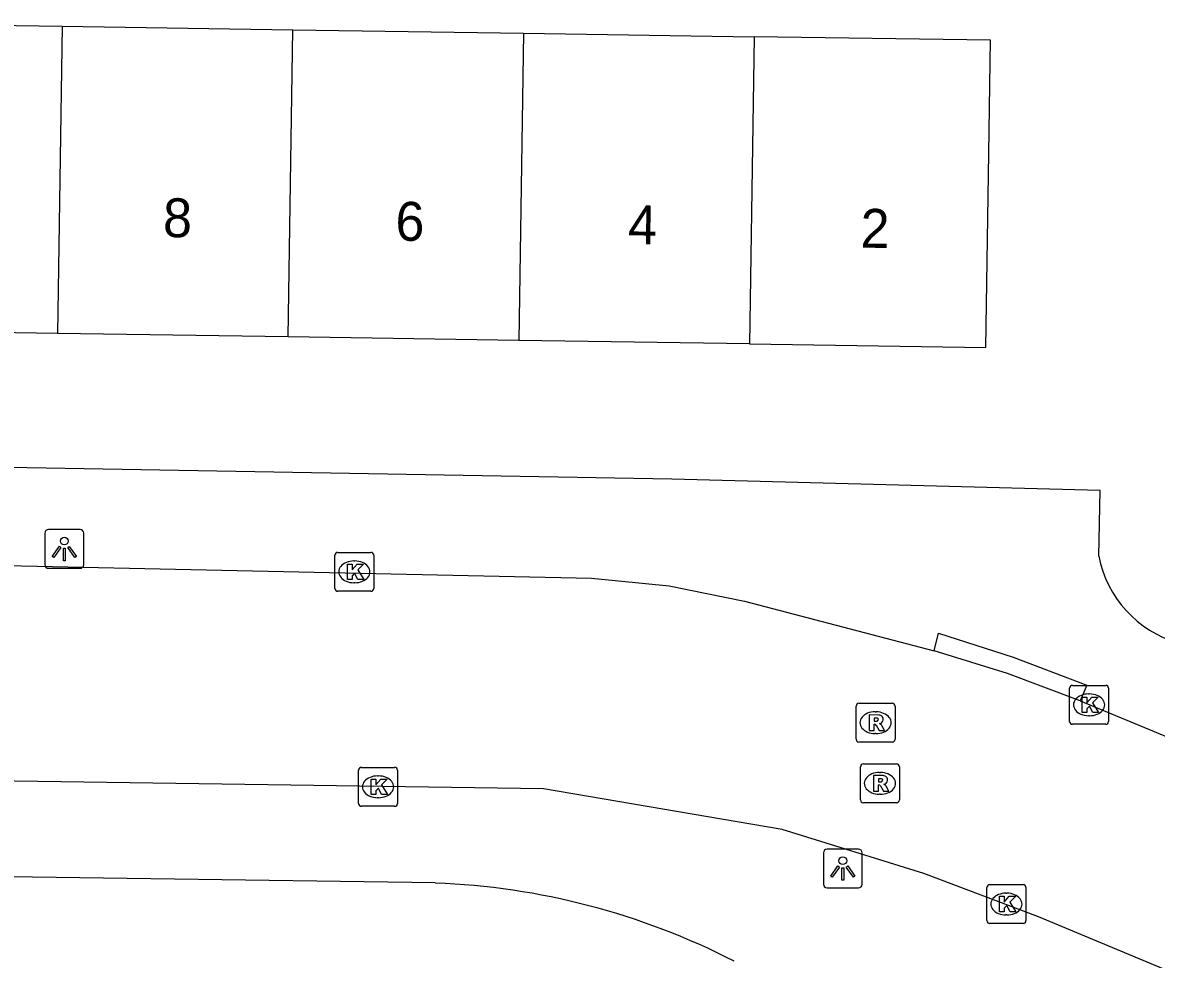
# Model space of a CAD drawing. Extents: x 163686 to 164493, y 382719 to 383870.
# Drawn here: x 164217.05 to 164246.19, y 383430.75 to 383454.83 of the extents above; entities that cross this region are included whole.
import ezdxf

# ---------------------------------------------------------------- set-up
doc = ezdxf.new("R2010")
doc.units = 0
for name, color, linetype in [('IMGEO_Kolk', 7, 'Continuous'), ('IMGEO_Lichtpunt', 7, 'Continuous'), ('IMGEO_Pand', 7, 'Continuous'), ('IMGEO_Pand_nummerreeks', 7, 'Continuous'), ('IMGEO_Rijbaan_lokaal_open', 7, 'Continuous'), ('IMGEO_Rioolput', 7, 'Continuous'), ('IMGEO_Voetpad_open', 7, 'Continuous')]:
    doc.layers.add(name, color=color, linetype=linetype)

msp = doc.modelspace()

# ---------------------------------------------------------------- linework, layer by layer
at = {"layer": 'IMGEO_Kolk'}
for p, q in [((164225.076, 383440.283), (164225.076, 383441.135)), ((164225.151, 383441.209), (164226.003, 383441.209)), ((164226.077, 383441.135), (164226.077, 383440.283)), ((164225.564, 383440.989), (164225.589, 383440.989)), ((164226.003, 383440.209), (164225.151, 383440.209)), ((164225.587, 383440.429), (164225.562, 383440.429)), ((164243.965, 383436.865), (164243.965, 383437.717)), ((164244.04, 383437.791), (164244.892, 383437.791)), ((164244.453, 383437.571), (164244.478, 383437.571)), ((164244.966, 383437.717), (164244.966, 383436.865)), ((164244.476, 383437.011), (164244.451, 383437.011)), ((164244.892, 383436.791), (164244.04, 383436.791)), ((164225.685, 383434.758), (164225.685, 383435.61)), ((164225.76, 383435.684), (164226.612, 383435.684)), ((164226.686, 383435.61), (164226.686, 383434.758)), ((164226.173, 383435.464), (164226.198, 383435.464)), ((164226.612, 383434.684), (164225.76, 383434.684)), ((164226.196, 383434.904), (164226.171, 383434.904)), ((164241.915, 383432.669), (164242.767, 383432.669)), ((164241.84, 383431.743), (164241.84, 383432.595)), ((164242.328, 383432.449), (164242.353, 383432.449)), ((164242.841, 383432.595), (164242.841, 383431.743)), ((164242.351, 383431.889), (164242.326, 383431.889)), ((164242.767, 383431.669), (164241.915, 383431.669))]:
    msp.add_line(p, q, dxfattribs=at)
for points in [[(164225.076, 383440.283), (164225.076, 383441.135)], [(164225.151, 383441.209), (164226.003, 383441.209)], [(164226.077, 383441.135), (164226.077, 383440.283)], [(164225.397, 383440.909), (164225.52, 383440.909), (164225.52, 383440.758), (164225.65, 383440.909), (164225.814, 383440.909), (164225.668, 383440.758), (164225.821, 383440.509), (164225.669, 383440.509), (164225.584, 383440.673), (164225.52, 383440.606), (164225.52, 383440.509), (164225.397, 383440.509), (164225.397, 383440.909)], [(164226.003, 383440.209), (164225.151, 383440.209)], [(164243.965, 383436.865), (164243.965, 383437.717)], [(164244.04, 383437.791), (164244.892, 383437.791)], [(164244.966, 383437.717), (164244.966, 383436.865)], [(164244.286, 383437.491), (164244.409, 383437.491), (164244.409, 383437.34), (164244.539, 383437.491), (164244.703, 383437.491), (164244.557, 383437.34), (164244.71, 383437.091), (164244.558, 383437.091), (164244.473, 383437.255), (164244.409, 383437.188), (164244.409, 383437.091), (164244.286, 383437.091), (164244.286, 383437.491)], [(164244.892, 383436.791), (164244.04, 383436.791)], [(164225.685, 383434.758), (164225.685, 383435.61)], [(164225.76, 383435.684), (164226.612, 383435.684)], [(164226.686, 383435.61), (164226.686, 383434.758)], [(164226.006, 383435.384), (164226.129, 383435.384), (164226.129, 383435.233), (164226.259, 383435.384), (164226.423, 383435.384), (164226.277, 383435.233), (164226.43, 383434.984), (164226.278, 383434.984), (164226.193, 383435.148), (164226.129, 383435.081), (164226.129, 383434.984), (164226.006, 383434.984), (164226.006, 383435.384)], [(164226.612, 383434.684), (164225.76, 383434.684)], [(164241.915, 383432.669), (164242.767, 383432.669)], [(164241.84, 383431.743), (164241.84, 383432.595)], [(164242.161, 383432.369), (164242.284, 383432.369), (164242.284, 383432.218), (164242.414, 383432.369), (164242.578, 383432.369), (164242.432, 383432.218), (164242.585, 383431.969), (164242.433, 383431.969), (164242.348, 383432.133), (164242.284, 383432.066), (164242.284, 383431.969), (164242.161, 383431.969), (164242.161, 383432.369)], [(164242.841, 383432.595), (164242.841, 383431.743)], [(164242.767, 383431.669), (164241.915, 383431.669)]]:
    msp.add_lwpolyline(points, dxfattribs=at)
for centre, start, end in [((164225.153, 383441.133), 91.552, 178.448), ((164225.153, 383441.133), 91.552, 178.448), ((164226.001, 383441.133), 1.552, 88.448), ((164226.001, 383441.133), 1.552, 88.448), ((164225.153, 383440.285), 181.552, 268.448), ((164225.153, 383440.285), 181.552, 268.448), ((164226.001, 383440.285), 271.552, 358.448), ((164226.001, 383440.285), 271.552, 358.448), ((164244.042, 383437.715), 91.552, 178.448), ((164244.042, 383437.715), 91.552, 178.448), ((164244.89, 383437.715), 1.552, 88.448), ((164244.89, 383437.715), 1.552, 88.448), ((164244.042, 383436.867), 181.552, 268.448), ((164244.042, 383436.867), 181.552, 268.448), ((164244.89, 383436.867), 271.552, 358.448), ((164244.89, 383436.867), 271.552, 358.448), ((164225.762, 383435.608), 91.552, 178.448), ((164225.762, 383435.608), 91.552, 178.448), ((164226.61, 383435.608), 1.552, 88.448), ((164226.61, 383435.608), 1.552, 88.448), ((164225.762, 383434.76), 181.552, 268.448), ((164225.762, 383434.76), 181.552, 268.448), ((164226.61, 383434.76), 271.552, 358.448), ((164226.61, 383434.76), 271.552, 358.448), ((164241.917, 383432.593), 91.552, 178.448), ((164241.917, 383432.593), 91.552, 178.448), ((164242.765, 383432.593), 1.552, 88.448), ((164242.765, 383432.593), 1.552, 88.448), ((164241.917, 383431.745), 181.552, 268.448), ((164241.917, 383431.745), 181.552, 268.448), ((164242.765, 383431.745), 271.552, 358.448), ((164242.765, 383431.745), 271.552, 358.448)]:
    msp.add_arc(centre, 0.0765, start, end, dxfattribs=at)
for centre, major_axis, ratio, start_param, end_param in [((164225.563, 383440.709), (-0.387, 0.002), 0.722429, 4.712389, 7.853982), ((164225.588, 383440.709), (-0.39, 0.002), 0.717154, 1.570796, 4.712389), ((164244.452, 383437.291), (-0.387, 0.002), 0.722429, 4.712389, 7.853982), ((164244.477, 383437.291), (-0.39, 0.002), 0.717154, 1.570796, 4.712389), ((164226.172, 383435.184), (-0.387, 0.002), 0.722429, 4.712389, 7.853982), ((164226.197, 383435.184), (-0.39, 0.002), 0.717154, 1.570796, 4.712389), ((164242.327, 383432.169), (-0.387, 0.002), 0.722429, 4.712389, 7.853982), ((164242.352, 383432.169), (-0.39, 0.002), 0.717154, 1.570796, 4.712389)]:
    msp.add_ellipse(centre, major_axis=major_axis, ratio=ratio, start_param=start_param, end_param=end_param, dxfattribs=at)
at = {"layer": 'IMGEO_Lichtpunt'}
for p, q in [((164217.621, 383441.702), (164217.621, 383440.895)), ((164217.621, 383441.702), (164217.621, 383440.895)), ((164218.523, 383441.797), (164217.715, 383441.797)), ((164218.523, 383441.797), (164217.715, 383441.797)), ((164218.617, 383440.895), (164218.617, 383441.702)), ((164218.617, 383440.895), (164218.617, 383441.702)), ((164217.715, 383440.801), (164218.523, 383440.801)), ((164217.715, 383440.801), (164218.523, 383440.801)), ((164237.635, 383433.486), (164237.635, 383432.679)), ((164237.635, 383433.486), (164237.635, 383432.679)), ((164238.537, 383433.581), (164237.729, 383433.581)), ((164238.537, 383433.581), (164237.729, 383433.581)), ((164238.631, 383432.679), (164238.631, 383433.486)), ((164238.631, 383432.679), (164238.631, 383433.486)), ((164237.729, 383432.585), (164238.537, 383432.585)), ((164237.729, 383432.585), (164238.537, 383432.585))]:
    msp.add_line(p, q, dxfattribs=at)
for points in [[(164217.995, 383441.366), (164218.034, 383441.338), (164217.846, 383441.076), (164217.808, 383441.103), (164217.995, 383441.366)], [(164218.207, 383441.338), (164218.245, 383441.365), (164218.432, 383441.103), (164218.393, 383441.075), (164218.207, 383441.338)], [(164218.097, 383441.318), (164218.144, 383441.318), (164218.144, 383440.996), (164218.097, 383440.996), (164218.097, 383441.318)], [(164238.009, 383433.15), (164238.048, 383433.122), (164237.86, 383432.86), (164237.822, 383432.887), (164238.009, 383433.15)], [(164238.111, 383433.102), (164238.158, 383433.102), (164238.158, 383432.78), (164238.111, 383432.78), (164238.111, 383433.102)], [(164238.221, 383433.122), (164238.259, 383433.149), (164238.446, 383432.887), (164238.407, 383432.859), (164238.221, 383433.122)]]:
    msp.add_lwpolyline(points, dxfattribs=at)
for centre in [(164218.12, 383441.5), (164238.134, 383433.284)]:
    msp.add_circle(centre, 0.0994, dxfattribs=at)
for centre, start, end in [((164217.715, 383441.702), 90, 180), ((164217.715, 383441.702), 90, 180), ((164218.523, 383441.702), 0, 90), ((164218.523, 383441.702), 0, 90), ((164217.715, 383440.895), 180, 270), ((164217.715, 383440.895), 180, 270), ((164218.523, 383440.895), 270, 0), ((164218.523, 383440.895), 270, 360), ((164237.729, 383433.486), 90, 180), ((164237.729, 383433.486), 90, 180), ((164238.537, 383433.486), 0, 90), ((164238.537, 383433.486), 0, 90), ((164237.729, 383432.679), 180, 270), ((164237.729, 383432.679), 180, 270), ((164238.537, 383432.679), 270, 0), ((164238.537, 383432.679), 270, 360)]:
    msp.add_arc(centre, 0.0946, start, end, dxfattribs=at)
at = {"layer": 'IMGEO_Pand'}
for points in [[(164212.136, 383454.826), (164218.065, 383454.736)], [(164218.065, 383454.736), (164217.945, 383446.837)], [(164218.065, 383454.736), (164223.995, 383454.646)], [(164223.875, 383446.747), (164223.995, 383454.646)], [(164223.995, 383454.646), (164229.924, 383454.556)], [(164229.924, 383454.556), (164229.804, 383446.657)], [(164229.924, 383454.556), (164235.853, 383454.466)], [(164235.853, 383454.466), (164235.733, 383446.567)], [(164235.733, 383446.567), (164241.812, 383446.475), (164241.888, 383451.475), (164241.932, 383454.374), (164235.853, 383454.466)], [(164217.945, 383446.837), (164212.016, 383446.927)], [(164223.875, 383446.747), (164217.945, 383446.837)], [(164229.804, 383446.657), (164223.875, 383446.747)], [(164235.733, 383446.567), (164229.804, 383446.657)]]:
    msp.add_lwpolyline(points, dxfattribs=at)
at = {"layer": 'IMGEO_Rijbaan_lokaal_open'}
for points in [[(164207.11, 383441.075), (164231.675, 383440.547), (164233.671, 383440.349), (164235.607, 383439.955), (164240.484, 383438.677)], [(164244.232, 383437.397), (164242.366, 383438.097), (164240.484, 383438.677)], [(164244.232, 383437.397), (164260.16, 383430.794)], [(164258.002, 383425.657), (164243.164, 383431.842), (164240.214, 383432.955), (164236.578, 383434.087), (164230.44, 383435.128), (164206.797, 383435.477)]]:
    msp.add_lwpolyline(points, dxfattribs=at)
at = {"layer": 'IMGEO_Rioolput'}
for p, q in [((164238.55, 383437.331), (164239.402, 383437.331)), ((164238.475, 383436.405), (164238.475, 383437.257)), ((164238.963, 383437.111), (164238.988, 383437.111)), ((164239.476, 383437.257), (164239.476, 383436.405)), ((164238.986, 383436.551), (164238.961, 383436.551)), ((164239.402, 383436.331), (164238.55, 383436.331)), ((164238.587, 383434.846), (164238.587, 383435.698)), ((164238.662, 383435.772), (164239.514, 383435.772)), ((164239.075, 383435.552), (164239.1, 383435.552)), ((164239.588, 383435.698), (164239.588, 383434.846)), ((164239.098, 383434.992), (164239.073, 383434.992)), ((164239.514, 383434.772), (164238.662, 383434.772))]:
    msp.add_line(p, q, dxfattribs=at)
for points in [[(164238.55, 383437.331), (164239.402, 383437.331)], [(164238.475, 383436.405), (164238.475, 383437.257)], [(164239.064, 383437.029), (164238.812, 383437.031), (164238.812, 383436.631)], [(164239.476, 383437.257), (164239.476, 383436.405)], [(164238.812, 383436.631), (164238.936, 383436.631), (164238.936, 383436.793), (164238.947, 383436.793)], [(164238.99, 383436.95), (164238.936, 383436.95), (164238.936, 383436.869)], [(164238.936, 383436.869), (164238.988, 383436.869)], [(164238.994, 383436.764), (164239.065, 383436.631), (164239.205, 383436.631), (164239.14, 383436.757)], [(164239.402, 383436.331), (164238.55, 383436.331)], [(164238.587, 383434.846), (164238.587, 383435.698)], [(164238.662, 383435.772), (164239.514, 383435.772)], [(164239.588, 383435.698), (164239.588, 383434.846)], [(164239.176, 383435.47), (164238.924, 383435.472), (164238.924, 383435.072)], [(164238.924, 383435.072), (164239.048, 383435.072), (164239.048, 383435.234), (164239.059, 383435.234)], [(164239.102, 383435.391), (164239.048, 383435.391), (164239.048, 383435.31)], [(164239.048, 383435.31), (164239.1, 383435.31)], [(164239.106, 383435.205), (164239.177, 383435.072), (164239.317, 383435.072), (164239.252, 383435.198)], [(164239.514, 383434.772), (164238.662, 383434.772)]]:
    msp.add_lwpolyline(points, dxfattribs=at)
for centre, radius, start, end in [((164238.552, 383437.255), 0.0765, 91.552, 178.448), ((164238.552, 383437.255), 0.0765, 91.552, 178.448), ((164239.4, 383437.255), 0.0765, 1.552, 88.448), ((164239.4, 383437.255), 0.0765, 1.552, 88.448), ((164239.063, 383436.919), 0.109, 350.3612, 89.416), ((164238.946, 383436.74), 0.0533, 26.0293, 88.6989), ((164238.972, 383437.058), 0.19, 274.7715, 282.9687), ((164238.996, 383436.854), 0.0964, 77.0061, 93.1865), ((164239.01, 383436.911), 0.0378, 276.6634, 79.6772), ((164239.061, 383436.919), 0.112, 277.5842, 350.9817), ((164239.045, 383436.704), 0.108, 29.5134, 73.7905), ((164238.552, 383436.407), 0.0765, 181.552, 268.448), ((164238.552, 383436.407), 0.0765, 181.552, 268.448), ((164239.4, 383436.407), 0.0765, 271.552, 358.448), ((164239.4, 383436.407), 0.0765, 271.552, 358.448), ((164238.664, 383435.696), 0.0765, 91.552, 178.448), ((164238.664, 383435.696), 0.0765, 91.552, 178.448), ((164239.512, 383435.696), 0.0765, 1.552, 88.448), ((164239.512, 383435.696), 0.0765, 1.552, 88.448), ((164239.058, 383435.181), 0.0533, 26.0293, 88.6989), ((164239.084, 383435.499), 0.19, 274.7715, 282.9687), ((164239.108, 383435.295), 0.0964, 77.0061, 93.1865), ((164239.122, 383435.352), 0.0378, 276.6634, 79.6772), ((164239.175, 383435.36), 0.109, 350.3612, 89.416), ((164239.173, 383435.36), 0.112, 277.5842, 350.9817), ((164239.157, 383435.145), 0.108, 29.5134, 73.7905), ((164238.664, 383434.848), 0.0765, 181.552, 268.448), ((164238.664, 383434.848), 0.0765, 181.552, 268.448), ((164239.512, 383434.848), 0.0765, 271.552, 358.448), ((164239.512, 383434.848), 0.0765, 271.552, 358.448)]:
    msp.add_arc(centre, radius, start, end, dxfattribs=at)
for centre, major_axis, ratio, start_param, end_param in [((164238.962, 383436.831), (-0.387, 0.002), 0.722429, 4.712389, 7.853982), ((164238.987, 383436.831), (-0.39, 0.002), 0.717154, 1.570796, 4.712389), ((164239.074, 383435.272), (-0.387, 0.002), 0.722429, 4.712389, 7.853982), ((164239.099, 383435.272), (-0.39, 0.002), 0.717154, 1.570796, 4.712389)]:
    msp.add_ellipse(centre, major_axis=major_axis, ratio=ratio, start_param=start_param, end_param=end_param, dxfattribs=at)
at = {"layer": 'IMGEO_Voetpad_open'}
for points in [[(164227.656, 383432.711), (164161.852, 383433.639), (164157.468, 383433.85), (164153.861, 383434.232), (164149.244, 383434.797), (164121.841, 383439.57), (164059.555, 383450.587)], [(164244.717, 383441.116), (164244.754, 383442.799), (164233.742, 383443.091), (164205.945, 383443.58)], [(164240.484, 383438.677), (164240.592, 383439.13), (164242.51, 383438.513), (164244.406, 383437.798), (164244.232, 383437.397)]]:
    msp.add_lwpolyline(points, dxfattribs=at)
for centre, radius, start, end in [((164247.558, 383441.662), 2.893, 190.872, 253.6984), ((164226.958, 383414.336), 18.388, 62.8897, 87.823)]:
    msp.add_arc(centre, radius, start, end, dxfattribs=at)

# ---------------------------------------------------------------- texts
at = {"layer": 'IMGEO_Pand_nummerreeks'}
for s, p in [('8', (164220.652, 383449.316)), ('6', (164226.627, 383449.225)), ('4', (164232.606, 383449.135)), ('2', (164238.583, 383449.044))]:
    msp.add_text(s, height=1, rotation=359.1312, dxfattribs=at).set_placement(p)

doc.saveas('drawing.dxf')
